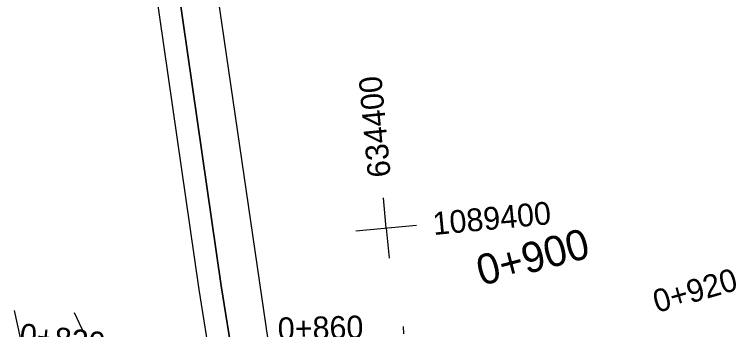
# Model space of a CAD drawing. Extents: x -636600 to -628587, y -1090963 to -1085869.
# Drawn here: x -629027.9 to -628932.9, y -1086748.7 to -1086707.2 of the extents above; entities that cross this region are included whole.
import ezdxf

# ---------------------------------------------------------------- set-up
doc = ezdxf.new("R2010")
doc.units = 0
for name, color, linetype in [('01_PARCELY_NÁVRH_PC', 7, 'Continuous'), ('Ex_Major Contours', 7, 'Continuous'), ('Ex_Minor Contours', 7, 'Continuous'), ('HEKTOMETRY100', 7, 'Continuous'), ('HEKTOMETRY20', 7, 'Continuous'), ('síť křížků', 7, 'Continuous')]:
    doc.layers.add(name, color=color, linetype=linetype)

msp = doc.modelspace()

# ---------------------------------------------------------------- linework, layer by layer
at = {"layer": '01_PARCELY_NÁVRH_PC'}
for points in [[(-629023.324, -1086607.22), (-629003.684, -1086743.443), (-628998.781, -1086774.012), (-628995.39, -1086783.823), (-628994.501, -1086782.193), (-628994.304, -1086777.783), (-628995.861, -1086773.279), (-629000.718, -1086742.992), (-629020.293, -1086607.22)], [(-629020.293, -1086607.22), (-629000.718, -1086742.992), (-628995.861, -1086773.279), (-628994.304, -1086777.783), (-628994.501, -1086782.193), (-628996.683, -1086786.194), (-629000.285, -1086788.747), (-628989.654, -1086788.998), (-628984.888, -1086788.095), (-628983.046, -1086788.029), (-628986.77, -1086783.218), (-628992.496, -1086764.214), (-629015.382, -1086607.22)]]:
    msp.add_lwpolyline(points, dxfattribs=at)
at = {"layer": 'Ex_Major Contours'}
msp.add_lwpolyline([(-629027.118, -1086749.82), (-629027.926, -1086746.225)], dxfattribs=at)
at = {"layer": 'Ex_Minor Contours'}
for points in [[(-629015.373, -1086756.447), (-629020.026, -1086746.551)], [(-628976.768, -1086748.337), (-628976.751, -1086749.32)]]:
    msp.add_lwpolyline(points, dxfattribs=at)
at = {"layer": 'síť křížků'}
for p, q in [((-628979.013, -1086735.369), (-628979.386, -1086731.386)), ((-628982.996, -1086735.742), (-628975.031, -1086734.996)), ((-628979.013, -1086735.369), (-628978.64, -1086739.352))]:
    msp.add_line(p, q, dxfattribs=at)

# ---------------------------------------------------------------- texts
at = {"layer": 'HEKTOMETRY100'}
msp.add_text('0+900', height=4, rotation=14.66596, dxfattribs=at).set_placement((-628966.496, -1086742.995))
at = {"layer": 'HEKTOMETRY20'}
for s, rotation, p in [('0+920', 15.94692, (-628943.385, -1086746.557)), ('0+860', 1.39446, (-628993.243, -1086750.152)), ('0+820', 353.62474, (-629027.377, -1086750.863))]:
    msp.add_text(s, height=3, rotation=rotation, dxfattribs=at).set_placement(p)
at = {"layer": 'síť křížků'}
for s, rotation, p in [('634400', 95.35151, (-628978.408, -1086728.552)), ('1089400', 5.35151, (-628972.763, -1086736.29))]:
    msp.add_text(s, height=3, rotation=rotation, dxfattribs=at).set_placement(p)

doc.saveas('drawing.dxf')
